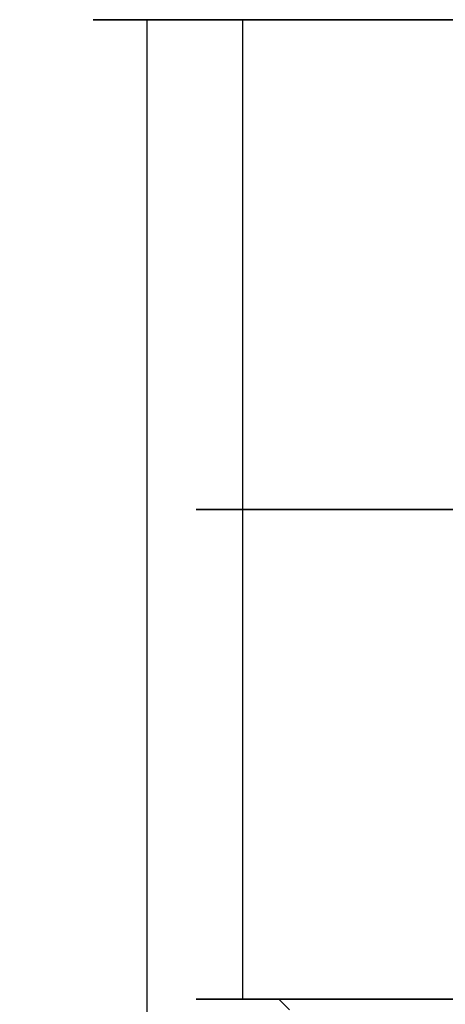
# Model space of a CAD drawing. Header units: centimetres. Extents: x -14.2 to 14.2, y -23.9 to 0.
# Tile 301 of 656: x -13 to -12.2, y -7.7 to -5.8. Entities that reach past the tile are written whole.
import ezdxf

# ---------------------------------------------------------------- set-up
doc = ezdxf.new("R2010")
doc.units = ezdxf.units.CM
doc.layers.add('Default', color=7, linetype='Continuous', true_color=0x000000)

msp = doc.modelspace()

# ---------------------------------------------------------------- linework, layer by layer
at = {"layer": 'Default'}
for p, q in [((-12.6892, -5.75, 0.0451), (-12.8893, -5.75, 0.0451)), ((-12.7854, -5.75, -0.5485), (-12.7854, -11.15, -0.5485)), ((-12.5994, -7.65, -0.4749), (-12.5994, -5.75, -0.4749)), ((-12.5266, -7.65, 0.0877), (-12.687, -7.65, 0.0877))]:
    msp.add_line(p, q, dxfattribs=at)
at = {"layer": 'Default', "extrusion": (0, -1, 0)}
for centre, radius, start, end in [((-11.4, 0, 5.75), 1.49, 340.0362, 289.9638), ((-11.4, 0, 7.65), 1.29, 353.6248, 276.3752), ((-11.4, 0, 7.65), 1.13, 0, 180), ((-11.4, 0, 7.65), 1.13, 180, 0)]:
    msp.add_arc(centre, radius, start, end, dxfattribs=at)
at = {"layer": 'Default', "extrusion": (0, 1, 0)}
for centre in [(11.4, 0, -5.75), (11.4, 0, -6.7)]:
    msp.add_arc(centre, 1.29, 263.6248, 186.3752, dxfattribs=at)
at = {"layer": 'Default'}
msp.add_open_spline([(-12.53, -7.65), (-12.5197, -7.6603), (-12.5093, -7.6707)], degree=2, dxfattribs=at)

doc.saveas('drawing.dxf')
